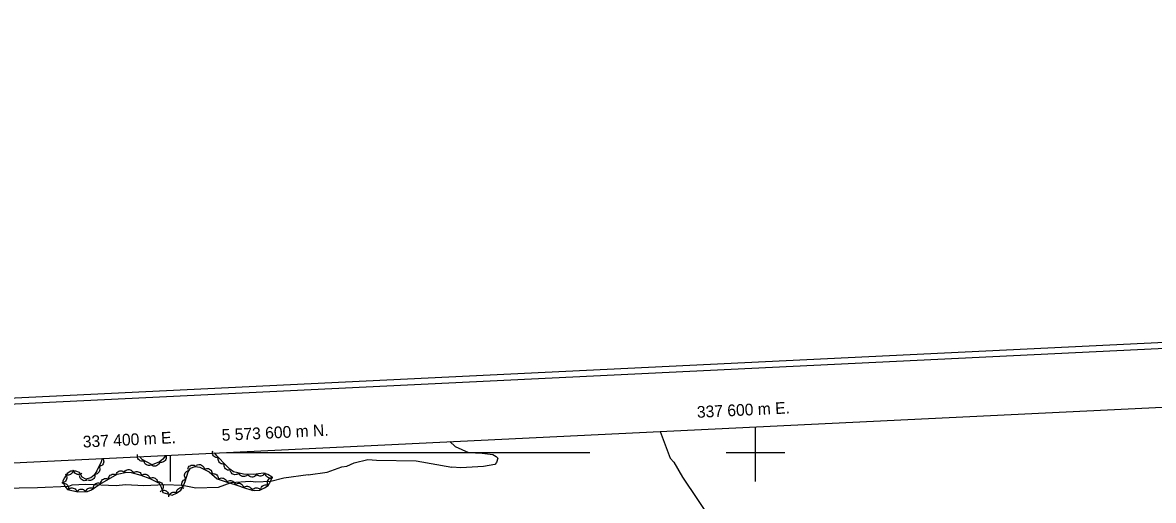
# Model space of a CAD drawing. Extents: x 336540 to 340074, y 5572036 to 5573747.
# Drawn here: x 337349.5 to 337736, y 5573583.6 to 5573746.9 of the extents above; entities that cross this region are included whole.
import ezdxf

# ---------------------------------------------------------------- set-up
doc = ezdxf.new("R2010")
doc.units = 0
for name, color, linetype in [('Niveau 2', 7, 'Continuous'), ('Niveau 22', 7, 'Continuous'), ('Niveau 44', 7, 'Continuous'), ('Niveau 60', 7, 'Continuous'), ('Niveau 61', 7, 'Continuous')]:
    doc.layers.add(name, color=color, linetype=linetype)

msp = doc.modelspace()

# ---------------------------------------------------------------- linework, layer by layer
at = {"layer": 'Niveau 2'}
for points in [[(337495.45, 5573603.7), (337497.33, 5573601.98), (337501.83, 5573600.01), (337506.6, 5573599.74), (337510.17, 5573599.25), (337511.39, 5573598.64), (337511.92, 5573597.99), (337511.49, 5573596.6), (337510.84, 5573595.89), (337506.99, 5573595.18), (337499.23, 5573594.77), (337496.17, 5573594.96)], [(337447.04, 5573592.28), (337453.61, 5573593.29), (337458.59, 5573595.07), (337460.26, 5573595.33), (337462.75, 5573596.48), (337467.43, 5573597.57), (337470.49, 5573597.38), (337484.05, 5573597.06), (337496.17, 5573594.96)], [(337447.04, 5573592.28), (337438.81, 5573591.17), (337434.3, 5573590.09), (337429.23, 5573589.82), (337427.36, 5573590.07), (337420.62, 5573589.55), (337416.29, 5573587.97), (337408.68, 5573587.75), (337404.08, 5573588.69), (337398.13, 5573588.91), (337390.87, 5573588.54), (337384.59, 5573588.88), (337381.4, 5573588.55), (337371.04, 5573589.05), (337366.32, 5573588.79), (337365.16, 5573588.39), (337354.51, 5573587.85), (337342, 5573587.7)]]:
    msp.add_lwpolyline(points, dxfattribs=at)
at = {"layer": 'Niveau 22'}
msp.add_lwpolyline([(337567.36, 5573607.17), (337570.86, 5573597.97), (337572.1, 5573596.66), (337575.03, 5573591.52), (337585.53, 5573575.88)], dxfattribs=at)
at = {"layer": 'Niveau 44'}
for points in [[(337416.37, 5573598.21), (337415.96, 5573598.18), (337415.56, 5573598.27), (337415.25, 5573598.38), (337414.97, 5573598.59), (337414.71, 5573598.86), (337414.53, 5573599.2), (337414.4, 5573599.5), (337414.37, 5573599.85), (337414.4, 5573600.22), (337414.51, 5573600.56)], [(337376.69, 5573597.94), (337376.32, 5573596.77), (337374.83, 5573593.74), (337373.88, 5573592.27), (337372.75, 5573591.26), (337371.04, 5573590.9), (337369.82, 5573591.58), (337368.97, 5573593.11), (337367.69, 5573593.6), (337365.94, 5573593.53), (337364.71, 5573592.83), (337363.78, 5573591.35), (337363.13, 5573590.01), (337363.93, 5573588.46), (337364.87, 5573587.31), (337368.3, 5573586.53), (337371.67, 5573586.61), (337373.07, 5573587.22), (337374.47, 5573588.26), (337375.82, 5573589.13), (337381.83, 5573592.54), (337385.05, 5573593.29), (337386.59, 5573593.17), (337389.86, 5573592.23), (337393.01, 5573591.06), (337396.14, 5573589.48), (337396.81, 5573588.08), (337397.43, 5573586.29), (337400.61, 5573585.37), (337402.09, 5573586.05), (337403.52, 5573587.07), (337404.41, 5573588.38), (337405.02, 5573590.02), (337406.02, 5573593.37), (337406.84, 5573594.56), (337408.48, 5573595.15), (337410.08, 5573594.98), (337413.2, 5573593.39), (337415.94, 5573590.99), (337419.01, 5573589.91), (337422.39, 5573588.95), (337425.62, 5573587.73), (337427.18, 5573587.3), (337428.9, 5573586.96), (337430.55, 5573587.1), (337432.12, 5573587.87), (337433.38, 5573588.72), (337434.27, 5573590.23), (337434.82, 5573591.55), (337433.34, 5573592.46), (337431.87, 5573592.92), (337428.41, 5573592.42), (337424.97, 5573592.61), (337421.54, 5573593.38), (337420.27, 5573594.29), (337419.01, 5573595.51), (337416, 5573598.68), (337415.11, 5573599.8)], [(337376.86, 5573597.87), (337377.07, 5573597.51), (337377.16, 5573597.11), (337377.19, 5573596.78), (337377.12, 5573596.44), (337376.99, 5573596.09), (337376.76, 5573595.78), (337376.54, 5573595.54), (337376.24, 5573595.36), (337375.89, 5573595.23), (337375.54, 5573595.18)], [(337390.8, 5573597.02), (337390.39, 5573596.97), (337389.99, 5573597.03), (337389.67, 5573597.12), (337389.38, 5573597.32), (337389.11, 5573597.57), (337388.9, 5573597.89), (337388.76, 5573598.19), (337388.7, 5573598.53), (337388.71, 5573598.9), (337388.8, 5573599.25)], [(337398.4, 5573598.99), (337397.43, 5573597.69), (337396.24, 5573596.82), (337393.71, 5573595.71), (337390.32, 5573597.56), (337389.42, 5573598.56)], [(337393.59, 5573595.78), (337393.21, 5573595.59), (337392.81, 5573595.51), (337392.49, 5573595.5), (337392.14, 5573595.58), (337391.81, 5573595.73), (337391.5, 5573595.97), (337391.27, 5573596.19), (337391.11, 5573596.5), (337390.99, 5573596.86), (337390.95, 5573597.21)], [(337396.33, 5573596.86), (337396.25, 5573596.45), (337396.07, 5573596.09), (337395.88, 5573595.82), (337395.6, 5573595.6), (337395.28, 5573595.42), (337394.91, 5573595.33), (337394.58, 5573595.28), (337394.24, 5573595.34), (337393.89, 5573595.46), (337393.58, 5573595.65)], [(337398.4, 5573598.99), (337398.54, 5573598.6), (337398.55, 5573598.19), (337398.52, 5573597.86), (337398.39, 5573597.53), (337398.2, 5573597.22), (337397.92, 5573596.96), (337397.66, 5573596.76), (337397.33, 5573596.64), (337396.97, 5573596.57), (337396.61, 5573596.59)], [(337418.48, 5573596.07), (337418.07, 5573596), (337417.66, 5573596.06), (337417.34, 5573596.14), (337417.04, 5573596.33), (337416.77, 5573596.57), (337416.55, 5573596.89), (337416.4, 5573597.18), (337416.34, 5573597.52), (337416.33, 5573597.89), (337416.41, 5573598.25)], [(337366.71, 5573593.97), (337366.68, 5573593.55), (337366.53, 5573593.17), (337366.37, 5573592.88), (337366.12, 5573592.64), (337365.81, 5573592.43), (337365.45, 5573592.3), (337365.14, 5573592.22), (337364.79, 5573592.24), (337364.43, 5573592.33), (337364.1, 5573592.48)], [(337369.68, 5573592.84), (337369.34, 5573592.6), (337368.95, 5573592.47), (337368.63, 5573592.41), (337368.28, 5573592.45), (337367.92, 5573592.55), (337367.59, 5573592.75), (337367.33, 5573592.94), (337367.13, 5573593.23), (337366.96, 5573593.56), (337366.88, 5573593.91)], [(337375.54, 5573595.18), (337375.74, 5573594.82), (337375.84, 5573594.42), (337375.87, 5573594.09), (337375.8, 5573593.75), (337375.66, 5573593.4), (337375.44, 5573593.09), (337375.22, 5573592.85), (337374.92, 5573592.67), (337374.57, 5573592.54), (337374.21, 5573592.49)], [(337381.4, 5573592.44), (337381.55, 5573592.83), (337381.8, 5573593.15), (337382.03, 5573593.38), (337382.34, 5573593.55), (337382.69, 5573593.66), (337383.08, 5573593.68), (337383.4, 5573593.67), (337383.73, 5573593.55), (337384.06, 5573593.36), (337384.32, 5573593.12)], [(337384.3, 5573593.35), (337384.56, 5573593.68), (337384.9, 5573593.91), (337385.19, 5573594.06), (337385.54, 5573594.12), (337385.91, 5573594.12), (337386.28, 5573594.03), (337386.59, 5573593.92), (337386.86, 5573593.7), (337387.12, 5573593.43), (337387.29, 5573593.12)], [(337387.27, 5573592.98), (337387.59, 5573593.24), (337387.96, 5573593.4), (337388.28, 5573593.49), (337388.63, 5573593.48), (337389, 5573593.41), (337389.34, 5573593.24), (337389.62, 5573593.07), (337389.85, 5573592.81), (337390.04, 5573592.49), (337390.15, 5573592.15)], [(337405.29, 5573590.94), (337405.03, 5573591.26), (337404.88, 5573591.64), (337404.79, 5573591.96), (337404.8, 5573592.31), (337404.88, 5573592.67), (337405.05, 5573593.02), (337405.22, 5573593.29), (337405.49, 5573593.52), (337405.81, 5573593.71), (337406.15, 5573593.82)], [(337405.92, 5573594.23), (337406.02, 5573594.63), (337406.23, 5573594.98), (337406.44, 5573595.24), (337406.73, 5573595.44), (337407.06, 5573595.59), (337407.44, 5573595.66), (337407.77, 5573595.68), (337408.11, 5573595.6), (337408.45, 5573595.46), (337408.74, 5573595.24)], [(337408.89, 5573595.58), (337409.26, 5573595.79), (337409.66, 5573595.87), (337409.99, 5573595.9), (337410.33, 5573595.82), (337410.67, 5573595.68), (337410.98, 5573595.46), (337411.22, 5573595.23), (337411.39, 5573594.93), (337411.52, 5573594.58), (337411.57, 5573594.22)], [(337411.57, 5573594.22), (337411.93, 5573594.42), (337412.33, 5573594.51), (337412.66, 5573594.53), (337413, 5573594.46), (337413.34, 5573594.32), (337413.65, 5573594.09), (337413.89, 5573593.87), (337414.07, 5573593.57), (337414.19, 5573593.22), (337414.24, 5573592.86)], [(337414.08, 5573592.62), (337414.48, 5573592.73), (337414.89, 5573592.71), (337415.21, 5573592.66), (337415.53, 5573592.5), (337415.83, 5573592.28), (337416.07, 5573591.98), (337416.25, 5573591.71), (337416.34, 5573591.37), (337416.38, 5573591), (337416.33, 5573590.65)], [(337420.61, 5573593.96), (337420.2, 5573593.88), (337419.8, 5573593.91), (337419.47, 5573593.98), (337419.17, 5573594.16), (337418.88, 5573594.39), (337418.65, 5573594.7), (337418.49, 5573594.98), (337418.41, 5573595.32), (337418.39, 5573595.69), (337418.45, 5573596.05)], [(337423.4, 5573592.96), (337423.1, 5573592.68), (337422.74, 5573592.49), (337422.42, 5573592.39), (337422.07, 5573592.38), (337421.7, 5573592.42), (337421.35, 5573592.57), (337421.06, 5573592.72), (337420.82, 5573592.98), (337420.61, 5573593.28), (337420.48, 5573593.62)], [(337426.33, 5573592.3), (337426.03, 5573592.02), (337425.66, 5573591.84), (337425.35, 5573591.73), (337425, 5573591.72), (337424.63, 5573591.77), (337424.28, 5573591.91), (337423.99, 5573592.07), (337423.75, 5573592.32), (337423.54, 5573592.63), (337423.4, 5573592.96)], [(337432.32, 5573592.98), (337432.14, 5573592.61), (337431.86, 5573592.31), (337431.61, 5573592.1), (337431.28, 5573591.96), (337430.92, 5573591.88), (337430.54, 5573591.89), (337430.22, 5573591.93), (337429.9, 5573592.08), (337429.59, 5573592.29), (337429.35, 5573592.56)], [(337434.97, 5573591.46), (337434.59, 5573591.29), (337434.19, 5573591.23), (337433.86, 5573591.23), (337433.52, 5573591.34), (337433.19, 5573591.5), (337432.9, 5573591.75), (337432.68, 5573591.99), (337432.53, 5573592.31), (337432.43, 5573592.67), (337432.41, 5573593.03)], [(337364.24, 5573592.29), (337364.45, 5573591.93), (337364.54, 5573591.54), (337364.57, 5573591.21), (337364.5, 5573590.86), (337364.37, 5573590.52), (337364.15, 5573590.21), (337363.93, 5573589.96), (337363.63, 5573589.78), (337363.28, 5573589.65), (337362.93, 5573589.59)], [(337363.12, 5573589.45), (337363.53, 5573589.49), (337363.93, 5573589.41), (337364.24, 5573589.3), (337364.53, 5573589.09), (337364.79, 5573588.83), (337364.98, 5573588.49), (337365.11, 5573588.2), (337365.14, 5573587.85), (337365.12, 5573587.48), (337365.02, 5573587.13)], [(337371.58, 5573590.6), (337371.21, 5573590.41), (337370.81, 5573590.34), (337370.48, 5573590.33), (337370.13, 5573590.42), (337369.8, 5573590.57), (337369.5, 5573590.81), (337369.27, 5573591.04), (337369.1, 5573591.35), (337368.99, 5573591.7), (337368.96, 5573592.06)], [(337374.14, 5573592.51), (337374.2, 5573592.09), (337374.13, 5573591.69), (337374.04, 5573591.37), (337373.85, 5573591.08), (337373.59, 5573590.81), (337373.27, 5573590.61), (337372.98, 5573590.46), (337372.63, 5573590.41), (337372.26, 5573590.42), (337371.91, 5573590.51)], [(337373.69, 5573587.76), (337373.7, 5573588.18), (337373.83, 5573588.56), (337373.97, 5573588.86), (337374.21, 5573589.12), (337374.5, 5573589.34), (337374.85, 5573589.5), (337375.16, 5573589.59), (337375.52, 5573589.59), (337375.88, 5573589.52), (337376.21, 5573589.38)], [(337376.23, 5573589.36), (337376.26, 5573589.78), (337376.41, 5573590.16), (337376.57, 5573590.44), (337376.82, 5573590.69), (337377.12, 5573590.9), (337377.48, 5573591.03), (337377.8, 5573591.11), (337378.15, 5573591.09), (337378.51, 5573591), (337378.83, 5573590.84)], [(337378.83, 5573590.84), (337378.87, 5573591.26), (337379.02, 5573591.64), (337379.18, 5573591.92), (337379.43, 5573592.17), (337379.73, 5573592.38), (337380.09, 5573592.51), (337380.41, 5573592.59), (337380.76, 5573592.57), (337381.12, 5573592.48), (337381.44, 5573592.32)], [(337390.14, 5573592.12), (337390.48, 5573592.37), (337390.87, 5573592.5), (337391.19, 5573592.56), (337391.54, 5573592.53), (337391.9, 5573592.43), (337392.23, 5573592.24), (337392.5, 5573592.04), (337392.7, 5573591.76), (337392.87, 5573591.43), (337392.96, 5573591.08)], [(337392.96, 5573591.09), (337393.32, 5573591.29), (337393.72, 5573591.38), (337394.05, 5573591.4), (337394.39, 5573591.33), (337394.74, 5573591.19), (337395.05, 5573590.96), (337395.29, 5573590.74), (337395.46, 5573590.44), (337395.59, 5573590.09), (337395.64, 5573589.73)], [(337395.9, 5573589.99), (337396.31, 5573589.93), (337396.68, 5573589.75), (337396.95, 5573589.57), (337397.18, 5573589.3), (337397.37, 5573588.99), (337397.48, 5573588.62), (337397.53, 5573588.3), (337397.48, 5573587.95), (337397.37, 5573587.59), (337397.19, 5573587.28)], [(337404.31, 5573588.11), (337404.07, 5573588.45), (337403.94, 5573588.83), (337403.87, 5573589.16), (337403.91, 5573589.51), (337404.01, 5573589.86), (337404.2, 5573590.2), (337404.39, 5573590.46), (337404.67, 5573590.67), (337405.01, 5573590.84), (337405.36, 5573590.92)], [(337416.43, 5573590.82), (337416.77, 5573591.06), (337417.15, 5573591.2), (337417.48, 5573591.27), (337417.83, 5573591.24), (337418.18, 5573591.15), (337418.52, 5573590.96), (337418.79, 5573590.78), (337419, 5573590.5), (337419.17, 5573590.17), (337419.26, 5573589.82)], [(337419.27, 5573589.84), (337419.59, 5573590.11), (337419.96, 5573590.27), (337420.28, 5573590.35), (337420.63, 5573590.35), (337421, 5573590.28), (337421.34, 5573590.11), (337421.62, 5573589.94), (337421.85, 5573589.68), (337422.04, 5573589.36), (337422.15, 5573589.02)], [(337422.16, 5573589.04), (337422.5, 5573589.28), (337422.89, 5573589.41), (337423.21, 5573589.47), (337423.56, 5573589.43), (337423.92, 5573589.33), (337424.25, 5573589.14), (337424.51, 5573588.94), (337424.72, 5573588.66), (337424.88, 5573588.33), (337424.97, 5573587.98)], [(337429.36, 5573592.37), (337429.11, 5573592.04), (337428.78, 5573591.8), (337428.48, 5573591.64), (337428.14, 5573591.57), (337427.77, 5573591.56), (337427.4, 5573591.64), (337427.09, 5573591.75), (337426.81, 5573591.96), (337426.55, 5573592.22), (337426.36, 5573592.53)], [(337430.9, 5573587.05), (337430.9, 5573587.46), (337431.02, 5573587.85), (337431.16, 5573588.15), (337431.39, 5573588.42), (337431.67, 5573588.65), (337432.02, 5573588.81), (337432.33, 5573588.91), (337432.69, 5573588.91), (337433.05, 5573588.86), (337433.39, 5573588.72)], [(337433.38, 5573588.73), (337433.2, 5573589.1), (337433.14, 5573589.51), (337433.14, 5573589.84), (337433.23, 5573590.17), (337433.39, 5573590.51), (337433.64, 5573590.8), (337433.88, 5573591.03), (337434.19, 5573591.18), (337434.55, 5573591.29), (337434.91, 5573591.31)], [(337365.1, 5573587.26), (337365.4, 5573587.54), (337365.77, 5573587.72), (337366.08, 5573587.83), (337366.43, 5573587.84), (337366.8, 5573587.79), (337367.15, 5573587.64), (337367.44, 5573587.49), (337367.68, 5573587.23), (337367.89, 5573586.93), (337368.02, 5573586.59)], [(337368.01, 5573586.52), (337368.24, 5573586.87), (337368.55, 5573587.14), (337368.83, 5573587.32), (337369.17, 5573587.41), (337369.53, 5573587.46), (337369.91, 5573587.4), (337370.23, 5573587.32), (337370.53, 5573587.13), (337370.8, 5573586.89), (337371.01, 5573586.59)], [(337371.07, 5573586.35), (337371.14, 5573586.76), (337371.33, 5573587.12), (337371.52, 5573587.39), (337371.8, 5573587.61), (337372.12, 5573587.78), (337372.49, 5573587.88), (337372.82, 5573587.92), (337373.16, 5573587.86), (337373.51, 5573587.74), (337373.82, 5573587.55)], [(337396.46, 5573586.57), (337396.78, 5573586.84), (337397.16, 5573587), (337397.47, 5573587.08), (337397.83, 5573587.07), (337398.19, 5573587), (337398.53, 5573586.84), (337398.81, 5573586.67), (337399.04, 5573586.4), (337399.23, 5573586.08), (337399.34, 5573585.74)], [(337399.41, 5573584.82), (337399.48, 5573585.23), (337399.66, 5573585.6), (337399.84, 5573585.87), (337400.11, 5573586.09), (337400.44, 5573586.28), (337400.81, 5573586.38), (337401.13, 5573586.43), (337401.48, 5573586.37), (337401.83, 5573586.26), (337402.14, 5573586.07)], [(337402.13, 5573586.08), (337402.12, 5573586.5), (337402.23, 5573586.89), (337402.36, 5573587.19), (337402.58, 5573587.46), (337402.86, 5573587.7), (337403.21, 5573587.87), (337403.52, 5573587.98), (337403.87, 5573587.99), (337404.24, 5573587.95), (337404.57, 5573587.82)], [(337424.95, 5573587.92), (337425.27, 5573588.19), (337425.64, 5573588.35), (337425.96, 5573588.44), (337426.31, 5573588.44), (337426.67, 5573588.37), (337427.02, 5573588.21), (337427.3, 5573588.04), (337427.53, 5573587.77), (337427.72, 5573587.46), (337427.84, 5573587.12)], [(337427.84, 5573586.87), (337428.04, 5573587.23), (337428.33, 5573587.52), (337428.6, 5573587.71), (337428.93, 5573587.83), (337429.29, 5573587.89), (337429.68, 5573587.86), (337430, 5573587.8), (337430.31, 5573587.63), (337430.6, 5573587.4), (337430.82, 5573587.12)]]:
    msp.add_lwpolyline(points, dxfattribs=at)
at = {"layer": 'Niveau 60'}
for points in [[(336614.31, 5572036.41), (340073.91, 5572203.88), (339999.21, 5573746.9), (336539.61, 5573579.43), (336614.31, 5572036.41)], [(336616.21, 5572038.51), (340071.82, 5572205.78), (339997.32, 5573744.81), (336541.71, 5573577.54), (336616.21, 5572038.51)], [(339458.94, 5573698.73), (339531.5, 5572199.65), (336635.22, 5572059.46), (336562.66, 5573558.54), (339458.94, 5573698.73)]]:
    msp.add_lwpolyline(points, dxfattribs=at)
at = {"layer": 'Niveau 61'}
for points in [[(337600, 5573602.74), (337600, 5573608.75)], [(337600, 5573590), (337600, 5573608.68)], [(337400, 5573590), (337400, 5573599.07)], [(337419.21, 5573600), (337543.31, 5573600)], [(337590, 5573600), (337610, 5573600)]]:
    msp.add_lwpolyline(points, dxfattribs=at)

# ---------------------------------------------------------------- texts
for s, p in [('337 600 m E.', (337580.05, 5573611.79)), ('5 573 600 m N.', (337417.62, 5573603.93)), ('337 400 m E.', (337370.14, 5573601.63))]:
    msp.add_text(s, height=4, rotation=2.7712, dxfattribs=at).set_placement(p)

doc.saveas('drawing.dxf')
